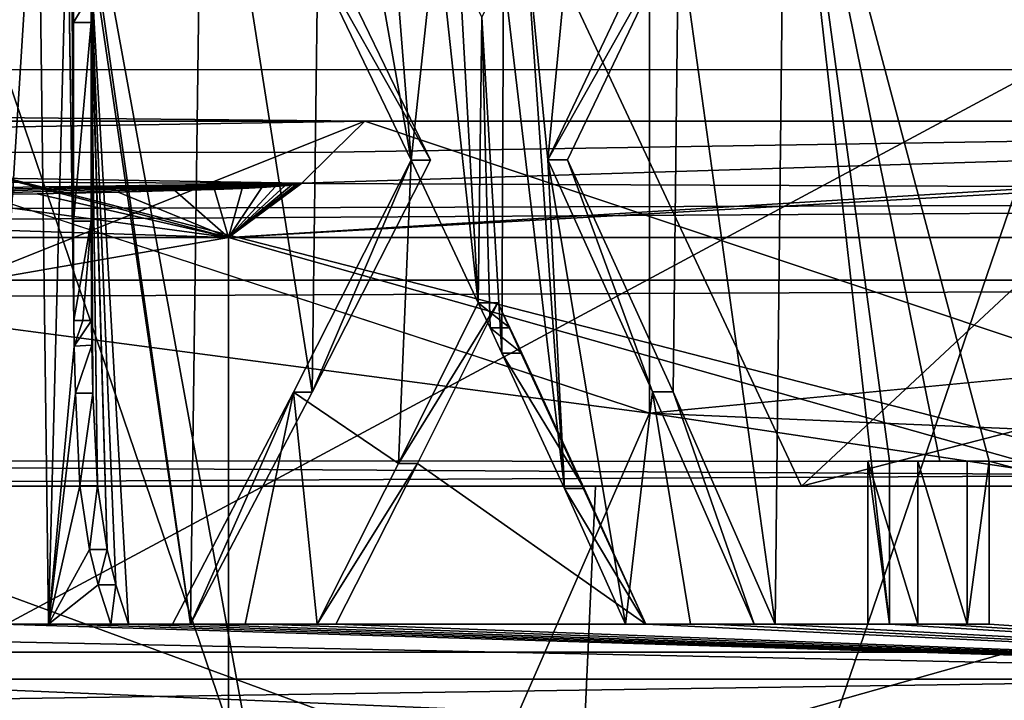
# Model space of a CAD drawing. Header units: millimetres. Extents: x -110 to 163, y -50 to 19.
# Tile 364 of 656: x 6.22 to 8, y -31.89 to -30.66. Entities that reach past the tile are written whole.
import ezdxf

# ---------------------------------------------------------------- set-up
doc = ezdxf.new("R2010")
doc.units = ezdxf.units.MM
doc.header["$LTSCALE"] = 65.185185
for name, color, linetype in [('1401', 7, 'CONTINUOUS'), ('1453', 7, 'CONTINUOUS'), ('1953', 7, 'CONTINUOUS'), ('235', 7, 'CONTINUOUS'), ('2363', 7, 'CONTINUOUS'), ('262', 7, 'CONTINUOUS'), ('266', 7, 'CONTINUOUS'), ('306', 7, 'CONTINUOUS'), ('322', 7, 'CONTINUOUS'), ('323', 7, 'CONTINUOUS'), ('33', 7, 'CONTINUOUS'), ('3314', 7, 'CONTINUOUS'), ('3355', 7, 'CONTINUOUS'), ('3362', 7, 'CONTINUOUS'), ('3440', 7, 'CONTINUOUS'), ('35', 7, 'CONTINUOUS'), ('36', 7, 'CONTINUOUS'), ('374', 7, 'CONTINUOUS'), ('377', 7, 'CONTINUOUS'), ('379', 7, 'CONTINUOUS'), ('389', 7, 'CONTINUOUS'), ('390', 7, 'CONTINUOUS'), ('3969', 7, 'CONTINUOUS'), ('4121', 7, 'CONTINUOUS'), ('4161', 7, 'CONTINUOUS'), ('4180', 7, 'CONTINUOUS'), ('4358', 7, 'CONTINUOUS'), ('4359', 7, 'CONTINUOUS'), ('4360', 7, 'CONTINUOUS'), ('4361', 7, 'CONTINUOUS'), ('4566', 7, 'CONTINUOUS'), ('4698', 7, 'CONTINUOUS'), ('4775', 7, 'CONTINUOUS'), ('4895', 7, 'CONTINUOUS'), ('5183', 7, 'CONTINUOUS'), ('5238', 7, 'CONTINUOUS'), ('5393', 7, 'CONTINUOUS'), ('5819', 7, 'CONTINUOUS'), ('5890', 7, 'CONTINUOUS'), ('5965', 7, 'CONTINUOUS'), ('5969', 7, 'CONTINUOUS'), ('5971', 7, 'CONTINUOUS'), ('5989', 7, 'CONTINUOUS'), ('5992', 7, 'CONTINUOUS'), ('6110', 7, 'CONTINUOUS'), ('6129', 7, 'CONTINUOUS')]:
    doc.layers.add(name, color=color, linetype=linetype)

msp = doc.modelspace()

# ---------------------------------------------------------------- linework, layer by layer
at = {"layer": '1401', "color": 7, "linetype": 'CONTINUOUS'}
for points in [[(7.3177, -31.75, 99.2198), (7.3545, -31.75, 99.2536), (7.4355, -31.75, 99.0892), (7.3177, -31.75, 99.2198)], [(7.3545, -31.75, 99.2536), (7.4729, -31.75, 99.1224), (7.4355, -31.75, 99.0892), (7.3545, -31.75, 99.2536)], [(7.4355, -31.75, 99.0892), (7.4729, -31.75, 99.1224), (7.5509, -31.75, 98.9566), (7.4355, -31.75, 99.0892)], [(7.4729, -31.75, 99.1224), (7.5889, -31.75, 98.9891), (7.5509, -31.75, 98.9566), (7.4729, -31.75, 99.1224)]]:
    msp.add_3dface(points, dxfattribs=at)
at = {"layer": '1453', "color": 7, "linetype": 'CONTINUOUS'}
for points in [[(6.929, -30.9096, 99.6199), (6.78, -30.0692, 99.7619), (6.7266, -30.4894, 99.8115), (6.929, -30.9096, 99.6199)], [(6.78, -30.0692, 99.7619), (6.929, -30.9096, 99.6199), (6.8784, -30.2731, 99.6688), (6.78, -30.0692, 99.7619)], [(6.8784, -30.2731, 99.6688), (6.929, -30.9096, 99.6199), (6.9755, -30.477, 99.5743), (6.8784, -30.2731, 99.6688)], [(7.2373, -30.2796, 99.3062), (7.1359, -30.4899, 99.4125), (7.1766, -30.9092, 99.3703), (7.2373, -30.2796, 99.3062)], [(7.3762, -30.4892, 99.1555), (7.2373, -30.2796, 99.3062), (7.1766, -30.9092, 99.3703), (7.3762, -30.4892, 99.1555)], [(6.9755, -30.477, 99.5743), (6.929, -30.9096, 99.6199), (7.0505, -31.1681, 99.4996), (6.9755, -30.477, 99.5743)], [(7.0165, -30.5638, 99.5337), (6.9755, -30.477, 99.5743), (7.0505, -31.1681, 99.4996), (7.0165, -30.5638, 99.5337)], [(7.1359, -30.4899, 99.4125), (7.0967, -30.5703, 99.4528), (7.2067, -31.5047, 99.3387), (7.1359, -30.4899, 99.4125)], [(7.1766, -30.9092, 99.3703), (7.1359, -30.4899, 99.4125), (7.2067, -31.5047, 99.3387), (7.1766, -30.9092, 99.3703)], [(7.0573, -30.6507, 99.4928), (7.0165, -30.5638, 99.5337), (7.0505, -31.1681, 99.4996), (7.0573, -30.6507, 99.4928)], [(7.0967, -30.5703, 99.4528), (7.0573, -30.6507, 99.4928), (7.0937, -31.2593, 99.4559), (7.0967, -30.5703, 99.4528)], [(7.2067, -31.5047, 99.3387), (7.0967, -30.5703, 99.4528), (7.0937, -31.2593, 99.4559), (7.2067, -31.5047, 99.3387)], [(7.0721, -31.2137, 99.4778), (7.0573, -30.6507, 99.4928), (7.0505, -31.1681, 99.4996), (7.0721, -31.2137, 99.4778)], [(7.0937, -31.2593, 99.4559), (7.0573, -30.6507, 99.4928), (7.0721, -31.2137, 99.4778), (7.0937, -31.2593, 99.4559)], [(6.929, -30.9096, 99.6199), (6.7158, -31.3298, 99.8214), (6.906, -31.459, 99.6422), (6.929, -30.9096, 99.6199)], [(7.0505, -31.1681, 99.4996), (6.929, -30.9096, 99.6199), (6.906, -31.459, 99.6422), (7.0505, -31.1681, 99.4996)], [(7.1766, -30.9092, 99.3703), (7.3177, -31.75, 99.2198), (7.3667, -31.3296, 99.1661), (7.1766, -30.9092, 99.3703)], [(7.3177, -31.75, 99.2198), (7.1766, -30.9092, 99.3703), (7.2067, -31.5047, 99.3387), (7.3177, -31.75, 99.2198)], [(6.4967, -31.75, 100.0165), (6.6286, -31.75, 99.9004), (6.7158, -31.3298, 99.8214), (6.4967, -31.75, 100.0165)], [(6.6286, -31.75, 99.9004), (6.7586, -31.75, 99.7819), (6.7158, -31.3298, 99.8214), (6.6286, -31.75, 99.9004)], [(6.7158, -31.3298, 99.8214), (6.7586, -31.75, 99.7819), (6.906, -31.459, 99.6422), (6.7158, -31.3298, 99.8214)], [(7.3177, -31.75, 99.2198), (7.4355, -31.75, 99.0892), (7.3667, -31.3296, 99.1661), (7.3177, -31.75, 99.2198)], [(7.4355, -31.75, 99.0892), (7.5509, -31.75, 98.9566), (7.3667, -31.3296, 99.1661), (7.4355, -31.75, 99.0892)]]:
    msp.add_3dface(points, dxfattribs=at)
at = {"layer": '1953', "color": 7, "linetype": 'CONTINUOUS'}
for points in [[(6.6286, -31.75, 99.9004), (6.4967, -31.75, 100.0165), (6.5294, -31.75, 100.0543), (6.6286, -31.75, 99.9004)], [(6.662, -31.75, 99.9376), (6.6286, -31.75, 99.9004), (6.5294, -31.75, 100.0543), (6.662, -31.75, 99.9376)], [(6.7586, -31.75, 99.7819), (6.6286, -31.75, 99.9004), (6.662, -31.75, 99.9376), (6.7586, -31.75, 99.7819)], [(6.7926, -31.75, 99.8186), (6.7586, -31.75, 99.7819), (6.662, -31.75, 99.9376), (6.7926, -31.75, 99.8186)]]:
    msp.add_3dface(points, dxfattribs=at)
at = {"layer": '235', "color": 7, "linetype": 'CONTINUOUS', "true_color": 0x0303ff}
for points in [[(108.1, -25.55, 17.7535), (0.0005, -28.7081, 15.5072), (-68.9975, -30.825, 13.3875), (108.1, -25.55, 17.7535)], [(-64.6798, -31.24, 12.8905), (108.1, -25.55, 17.7535), (-68.9975, -30.825, 13.3875), (-64.6798, -31.24, 12.8905)], [(-60.3244, -32.4381, 11.2488), (108.1, -25.55, 17.7535), (-64.6798, -31.24, 12.8905), (-60.3244, -32.4381, 11.2488)], [(108.1, -33.0535, 10.25), (108.1, -25.55, 17.7535), (-60.3244, -32.4381, 11.2488), (108.1, -33.0535, 10.25)]]:
    msp.add_3dface(points, dxfattribs=at)
at = {"layer": '2363', "color": 7, "linetype": 'CONTINUOUS'}
for points in [[(7.0505, -31.1681, 99.4996), (6.906, -31.459, 99.6422), (7.086, -31.1681, 99.5348), (7.0505, -31.1681, 99.4996)], [(7.086, -31.1681, 99.5348), (6.906, -31.459, 99.6422), (6.9407, -31.459, 99.6782), (7.086, -31.1681, 99.5348)], [(6.906, -31.459, 99.6422), (6.7586, -31.75, 99.7819), (6.9407, -31.459, 99.6782), (6.906, -31.459, 99.6422)], [(6.7586, -31.75, 99.7819), (6.7926, -31.75, 99.8186), (6.9407, -31.459, 99.6782), (6.7586, -31.75, 99.7819)]]:
    msp.add_3dface(points, dxfattribs=at)
at = {"layer": '262', "color": 7, "linetype": 'CONTINUOUS', "true_color": 0x0303ff}
for points in [[(10.315, -32, 99.9943), (3.94, -32, 104.626), (5.7948, -30.8395, 102.5368), (10.315, -32, 99.9943)], [(10.0368, -30.8395, 98.2948), (10.315, -32, 99.9943), (5.7948, -30.8395, 102.5368), (10.0368, -30.8395, 98.2948)]]:
    msp.add_3dface(points, dxfattribs=at)
at = {"layer": '266', "color": 7, "linetype": 'CONTINUOUS', "true_color": 0x0303ff}
for points in [[(6.8454, -30.8395, 83.1481), (2.1591, -30.7931, 81.1606), (3.94, -32, 80.374), (6.8454, -30.8395, 83.1481)], [(10.315, -32, 85.0057), (6.8454, -30.8395, 83.1481), (3.94, -32, 80.374), (10.315, -32, 85.0057)], [(10.3356, -30.8395, 87.2567), (6.8454, -30.8395, 83.1481), (10.315, -32, 85.0057), (10.3356, -30.8395, 87.2567)]]:
    msp.add_3dface(points, dxfattribs=at)
at = {"layer": '306', "linetype": 'CONTINUOUS'}
for points in [[(12.9904, -30.1767, -8.5), (-13.1672, -30.1767, -8.5), (-39.3248, -30.7639, -8.3094), (12.9904, -30.1767, -8.5)], [(12.9902, -30.2315, -8.4985), (12.9904, -30.1767, -8.5), (-39.3248, -30.7639, -8.3094), (12.9902, -30.2315, -8.4985)], [(12.9902, -30.7438, -8.3237), (12.9902, -30.2315, -8.4985), (-39.3248, -30.7639, -8.3094), (12.9902, -30.7438, -8.3237)], [(12.9902, -30.9778, -8.0986), (12.9902, -30.7438, -8.3237), (-39.3248, -30.7639, -8.3094), (12.9902, -30.9778, -8.0986)], [(-39.3248, -31.1273, -7.8104), (12.9902, -30.9778, -8.0986), (-39.3248, -30.7639, -8.3094), (-39.3248, -31.1273, -7.8104)], [(-13.1673, -31.1273, -7.8104), (12.9902, -30.9778, -8.0986), (-39.3248, -31.1273, -7.8104), (-13.1673, -31.1273, -7.8104)], [(12.9902, -31.1273, -7.8104), (12.9902, -30.9778, -8.0986), (-13.1673, -31.1273, -7.8104), (12.9902, -31.1273, -7.8104)]]:
    msp.add_3dface(points, dxfattribs=at)
at = {"layer": '322', "linetype": 'CONTINUOUS'}
for points in [[(7.3612, -31.3682, 4.25), (12.5039, -31.5882, -5.3663), (7.0755, -32.0207, 4.2373), (7.3612, -31.3682, 4.25)], [(7.3612, -31.3682, 4.25), (10.0577, -31.7743, -0.4205), (12.5039, -31.5882, -5.3663), (7.3612, -31.3682, 4.25)], [(12.5039, -31.5882, -5.3663), (11.8332, -31.8008, -5.8287), (6.4952, -32.342, 3.9773), (12.5039, -31.5882, -5.3663)], [(7.0755, -32.0207, 4.2373), (12.5039, -31.5882, -5.3663), (6.4952, -32.342, 3.9773), (7.0755, -32.0207, 4.2373)], [(6.4952, -32.342, 3.9773), (11.8332, -31.8008, -5.8287), (9.1912, -32.7728, -0.9753), (6.4952, -32.342, 3.9773)]]:
    msp.add_3dface(points, dxfattribs=at)
at = {"layer": '323', "linetype": 'CONTINUOUS'}
for points in [[(5.9735, -30.9135, 6.0471), (7.3612, -31.3682, 4.25), (4.1481, -30.944, 7.2809), (5.9735, -30.9135, 6.0471)], [(7.3612, -31.3682, 4.25), (7.0755, -32.0207, 4.2373), (4.1481, -30.944, 7.2809), (7.3612, -31.3682, 4.25)], [(4.1481, -30.944, 7.2809), (7.0755, -32.0207, 4.2373), (5.2287, -31.8448, 5.7027), (4.1481, -30.944, 7.2809)], [(7.0755, -32.0207, 4.2373), (6.4952, -32.342, 3.9773), (5.2287, -31.8448, 5.7027), (7.0755, -32.0207, 4.2373)]]:
    msp.add_3dface(points, dxfattribs=at)
at = {"layer": '33', "linetype": 'CONTINUOUS'}
for points in [[(10.3923, -15.3, 6), (6, -15.3, 10.3923), (10.3923, -31.7393, 6), (10.3923, -15.3, 6)], [(10.3923, -31.7393, 6), (6, -15.3, 10.3923), (8.3268, -30.5179, 8.6409), (10.3923, -31.7393, 6)]]:
    msp.add_3dface(points, dxfattribs=at)
at = {"layer": '3314', "color": 7, "linetype": 'CONTINUOUS'}
for points in [[(7.2067, -31.5047, 99.3387), (7.0937, -31.2593, 99.4559), (7.2429, -31.5047, 99.3732), (7.2067, -31.5047, 99.3387)], [(7.2429, -31.5047, 99.3732), (7.0937, -31.2593, 99.4559), (7.1294, -31.2593, 99.4909), (7.2429, -31.5047, 99.3732)], [(7.3545, -31.75, 99.2536), (7.3177, -31.75, 99.2198), (7.2067, -31.5047, 99.3387), (7.3545, -31.75, 99.2536)], [(7.3545, -31.75, 99.2536), (7.2067, -31.5047, 99.3387), (7.2429, -31.5047, 99.3732), (7.3545, -31.75, 99.2536)]]:
    msp.add_3dface(points, dxfattribs=at)
at = {"layer": '3355', "color": 7, "linetype": 'CONTINUOUS'}
for points in [[(7.3762, -30.4892, 99.1555), (7.1766, -30.9092, 99.3703), (7.4133, -30.4892, 99.189), (7.3762, -30.4892, 99.1555)], [(7.4133, -30.4892, 99.189), (7.1766, -30.9092, 99.3703), (7.2127, -30.9092, 99.4048), (7.4133, -30.4892, 99.189)]]:
    msp.add_3dface(points, dxfattribs=at)
at = {"layer": '3362', "color": 7, "linetype": 'CONTINUOUS'}
for points in [[(7.1766, -30.9092, 99.3703), (7.3667, -31.3296, 99.1661), (7.2127, -30.9092, 99.4048), (7.1766, -30.9092, 99.3703)], [(7.2127, -30.9092, 99.4048), (7.3667, -31.3296, 99.1661), (7.4037, -31.3296, 99.1996), (7.2127, -30.9092, 99.4048)], [(7.3667, -31.3296, 99.1661), (7.5509, -31.75, 98.9566), (7.4037, -31.3296, 99.1996), (7.3667, -31.3296, 99.1661)], [(7.5509, -31.75, 98.9566), (7.5889, -31.75, 98.9891), (7.4037, -31.3296, 99.1996), (7.5509, -31.75, 98.9566)]]:
    msp.add_3dface(points, dxfattribs=at)
at = {"layer": '3440', "color": 7, "linetype": 'CONTINUOUS'}
for points in [[(6.0091, -29.95, 84.5256), (9.5487, -29.95, 89.5807), (6.0091, -31.85, 84.5256), (6.0091, -29.95, 84.5256)], [(6.0091, -31.85, 84.5256), (9.5487, -29.95, 89.5807), (9.5487, -31.85, 89.5807), (6.0091, -31.85, 84.5256)], [(9.441, -29.95, 95.7508), (7.6074, -30.0692, 98.9674), (9.441, -31.85, 95.7508), (9.441, -29.95, 95.7508)], [(6.5294, -31.75, 100.0543), (6.5516, -30.0692, 100.035), (6.338, -30.4083, 100.2155), (6.5294, -31.75, 100.0543)], [(6.5516, -30.0692, 100.035), (6.5294, -31.75, 100.0543), (6.7496, -31.3298, 99.8582), (6.5516, -30.0692, 100.035)], [(6.5516, -30.0692, 100.035), (6.7496, -31.3298, 99.8582), (6.7604, -30.4894, 99.8483), (6.5516, -30.0692, 100.035)], [(7.5889, -31.75, 98.9891), (7.6074, -30.0692, 98.9674), (7.4133, -30.4892, 99.189), (7.5889, -31.75, 98.9891)], [(7.6074, -30.0692, 98.9674), (7.5889, -31.75, 98.9891), (7.7957, -31.75, 98.7392), (7.6074, -30.0692, 98.9674)], [(9.441, -31.85, 95.7508), (7.6074, -30.0692, 98.9674), (7.9765, -31.4551, 98.5063), (9.441, -31.85, 95.7508)], [(7.9765, -31.4551, 98.5063), (7.6074, -30.0692, 98.9674), (7.8869, -31.4551, 98.6234), (7.9765, -31.4551, 98.5063)], [(7.8869, -31.4551, 98.6234), (7.6074, -30.0692, 98.9674), (7.7957, -31.4551, 98.7392), (7.8869, -31.4551, 98.6234)], [(7.7957, -31.4551, 98.7392), (7.6074, -30.0692, 98.9674), (7.7957, -31.75, 98.7392), (7.7957, -31.4551, 98.7392)], [(6.5294, -31.75, 100.0543), (6.338, -30.4083, 100.2155), (6.346, -30.5021, 100.2089), (6.5294, -31.75, 100.0543)], [(6.4171, -31.75, 100.1499), (6.5294, -31.75, 100.0543), (6.346, -30.5021, 100.2089), (6.4171, -31.75, 100.1499)], [(6.3942, -31.6789, 100.1691), (6.4171, -31.75, 100.1499), (6.346, -30.5021, 100.2089), (6.3942, -31.6789, 100.1691)], [(6.348, -30.5622, 100.2073), (6.3942, -31.6789, 100.1691), (6.346, -30.5021, 100.2089), (6.348, -30.5622, 100.2073)], [(6.7496, -31.3298, 99.8582), (6.9639, -30.9096, 99.6557), (6.7604, -30.4894, 99.8483), (6.7496, -31.3298, 99.8582)], [(7.4133, -30.4892, 99.189), (7.2127, -30.9092, 99.4048), (7.4037, -31.3296, 99.1996), (7.4133, -30.4892, 99.189)], [(7.5889, -31.75, 98.9891), (7.4133, -30.4892, 99.189), (7.4037, -31.3296, 99.1996), (7.5889, -31.75, 98.9891)], [(6.3784, -31.6152, 100.1822), (6.3942, -31.6789, 100.1691), (6.348, -30.5622, 100.2073), (6.3784, -31.6152, 100.1822)], [(6.3487, -30.6076, 100.2067), (6.3784, -31.6152, 100.1822), (6.348, -30.5622, 100.2073), (6.3487, -30.6076, 100.2067)], [(6.361, -31.4996, 100.1966), (6.3784, -31.6152, 100.1822), (6.3487, -30.6076, 100.2067), (6.361, -31.4996, 100.1966)], [(6.3491, -30.6604, 100.2065), (6.361, -31.4996, 100.1966), (6.3487, -30.6076, 100.2067), (6.3491, -30.6604, 100.2065)], [(6.3525, -31.3321, 100.2036), (6.361, -31.4996, 100.1966), (6.3491, -30.6604, 100.2065), (6.3525, -31.3321, 100.2036)], [(6.3504, -31.2448, 100.2053), (6.3525, -31.3321, 100.2036), (6.3491, -30.6604, 100.2065), (6.3504, -31.2448, 100.2053)], [(6.3499, -31.2003, 100.2058), (6.3504, -31.2448, 100.2053), (6.3491, -30.6604, 100.2065), (6.3499, -31.2003, 100.2058)], [(6.3491, -31.0202, 100.2065), (6.3499, -31.2003, 100.2058), (6.3491, -30.6604, 100.2065), (6.3491, -31.0202, 100.2065)], [(7.3545, -31.75, 99.2536), (7.086, -31.1681, 99.5348), (6.9407, -31.459, 99.6782), (7.3545, -31.75, 99.2536)], [(7.086, -31.1681, 99.5348), (7.3545, -31.75, 99.2536), (7.1077, -31.2137, 99.5129), (7.086, -31.1681, 99.5348)], [(7.3545, -31.75, 99.2536), (7.2429, -31.5047, 99.3732), (7.1077, -31.2137, 99.5129), (7.3545, -31.75, 99.2536)], [(7.2429, -31.5047, 99.3732), (7.1294, -31.2593, 99.4909), (7.1077, -31.2137, 99.5129), (7.2429, -31.5047, 99.3732)], [(6.7926, -31.75, 99.8186), (7.3545, -31.75, 99.2536), (6.9407, -31.459, 99.6782), (6.7926, -31.75, 99.8186)], [(9.441, -31.85, 95.7508), (7.9765, -31.4551, 98.5063), (7.9765, -31.75, 98.5063), (9.441, -31.85, 95.7508)], [(6.1884, -31.75, 100.3361), (5.7272, -31.7727, 100.6792), (9.441, -31.85, 95.7508), (6.1884, -31.75, 100.3361)], [(6.1884, -31.75, 100.3361), (9.441, -31.85, 95.7508), (6.3034, -31.75, 100.2438), (6.1884, -31.75, 100.3361)], [(6.3034, -31.75, 100.2438), (9.441, -31.85, 95.7508), (6.4171, -31.75, 100.1499), (6.3034, -31.75, 100.2438)], [(9.441, -31.85, 95.7508), (6.5294, -31.75, 100.0543), (6.4171, -31.75, 100.1499), (9.441, -31.85, 95.7508)], [(6.662, -31.75, 99.9376), (6.5294, -31.75, 100.0543), (9.441, -31.85, 95.7508), (6.662, -31.75, 99.9376)], [(6.7926, -31.75, 99.8186), (6.662, -31.75, 99.9376), (9.441, -31.85, 95.7508), (6.7926, -31.75, 99.8186)], [(7.3545, -31.75, 99.2536), (6.7926, -31.75, 99.8186), (9.441, -31.85, 95.7508), (7.3545, -31.75, 99.2536)], [(7.4729, -31.75, 99.1224), (7.3545, -31.75, 99.2536), (9.441, -31.85, 95.7508), (7.4729, -31.75, 99.1224)], [(7.5889, -31.75, 98.9891), (7.4729, -31.75, 99.1224), (9.441, -31.85, 95.7508), (7.5889, -31.75, 98.9891)], [(7.5889, -31.75, 98.9891), (9.441, -31.85, 95.7508), (7.7957, -31.75, 98.7392), (7.5889, -31.75, 98.9891)], [(7.7957, -31.75, 98.7392), (9.441, -31.85, 95.7508), (7.8869, -31.75, 98.6234), (7.7957, -31.75, 98.7392)], [(7.8869, -31.75, 98.6234), (9.441, -31.85, 95.7508), (7.9765, -31.75, 98.5063), (7.8869, -31.75, 98.6234)], [(5.7272, -31.7727, 100.6792), (5.7272, -31.85, 100.6792), (9.441, -31.85, 95.7508), (5.7272, -31.7727, 100.6792)]]:
    msp.add_3dface(points, dxfattribs=at)
at = {"layer": '35', "linetype": 'CONTINUOUS'}
for points in [[(7.3612, -31.3682, 4.25), (7.3612, -11.3, 4.25), (12.6992, -30.8579, -4.9956), (7.3612, -31.3682, 4.25)], [(12.6992, -30.8579, -4.9956), (7.3612, -11.3, 4.25), (13.2951, -30.5007, -6.0277), (12.6992, -30.8579, -4.9956)], [(10.0577, -31.7743, -0.4205), (7.3612, -31.3682, 4.25), (12.6992, -30.8579, -4.9956), (10.0577, -31.7743, -0.4205)]]:
    msp.add_3dface(points, dxfattribs=at)
at = {"layer": '36', "linetype": 'CONTINUOUS'}
for points in [[(4.25, -11.3, 7.3612), (7.3612, -11.3, 4.25), (5.9735, -30.9135, 6.0471), (4.25, -11.3, 7.3612)], [(7.3612, -11.3, 4.25), (7.3612, -31.3682, 4.25), (5.9735, -30.9135, 6.0471), (7.3612, -11.3, 4.25)]]:
    msp.add_3dface(points, dxfattribs=at)
at = {"layer": '374', "linetype": 'CONTINUOUS'}
for points in [[(0, -33.9521, 106.5), (7, -33.9631, 104.6244), (4.3267, -19.3654, 102.9096), (0, -33.9521, 106.5)], [(4.3267, -19.3654, 102.9096), (7, -33.9631, 104.6244), (11.3262, -21.3079, 98.2096), (4.3267, -19.3654, 102.9096)], [(7, -33.9631, 104.6244), (12.1243, -33.9809, 99.5), (11.3262, -21.3079, 98.2096), (7, -33.9631, 104.6244)]]:
    msp.add_3dface(points, dxfattribs=at)
at = {"layer": '377', "linetype": 'CONTINUOUS'}
for points in [[(45.9799, -29.383, -17.3791), (-50.6868, -31.119, -14.9743), (-44.6081, -28.7706, -18.0937), (45.9799, -29.383, -17.3791)], [(45.9799, -29.383, -17.3791), (52.8112, -31.7528, -13.9146), (-50.6868, -31.119, -14.9743), (45.9799, -29.383, -17.3791)], [(52.8112, -31.7528, -13.9146), (-57.3705, -32.8485, -11.7373), (-50.6868, -31.119, -14.9743), (52.8112, -31.7528, -13.9146)], [(52.8112, -31.7528, -13.9146), (60.3265, -33.4169, -10.3575), (-57.3705, -32.8485, -11.7373), (52.8112, -31.7528, -13.9146)]]:
    msp.add_3dface(points, dxfattribs=at)
at = {"layer": '379', "linetype": 'CONTINUOUS'}
for points in [[(6.9961, -30.1346, 79.7794), (9.8546, -29.4323, 81.8462), (7.6362, -31.5, 80.4088), (6.9961, -30.1346, 79.7794)], [(7.6362, -31.5, 80.4088), (9.8546, -29.4323, 81.8462), (11.6542, -30.4595, 84.2832), (7.6362, -31.5, 80.4088)], [(3.62, -30.5221, 78.4364), (6.9961, -30.1346, 79.7794), (4.3465, -31.5, 78.8556), (3.62, -30.5221, 78.4364)], [(4.3465, -31.5, 78.8556), (6.9961, -30.1346, 79.7794), (7.6362, -31.5, 80.4088), (4.3465, -31.5, 78.8556)], [(7.6362, -31.5, 80.4088), (11.6542, -30.4595, 84.2832), (8.2675, -31.5, 80.8393), (7.6362, -31.5, 80.4088)]]:
    msp.add_3dface(points, dxfattribs=at)
at = {"layer": '389', "color": 7, "linetype": 'CONTINUOUS', "true_color": 0x0303ff}
for points in [[(7, -37.3, 80.3756), (0, -37.3, 78.5), (3.7708, -31.5, 79.0174), (7, -37.3, 80.3756)], [(7.2629, -31.5, 80.5313), (7, -37.3, 80.3756), (3.7708, -31.5, 79.0174), (7.2629, -31.5, 80.5313)], [(12.1244, -37.3, 85.5), (7, -37.3, 80.3756), (10.2182, -31.5, 82.9298), (12.1244, -37.3, 85.5)], [(10.2182, -31.5, 82.9298), (7, -37.3, 80.3756), (7.2629, -31.5, 80.5313), (10.2182, -31.5, 82.9298)]]:
    msp.add_3dface(points, dxfattribs=at)
at = {"layer": '390', "linetype": 'CONTINUOUS'}
for points in [[(4.3465, -31.5, 78.8556), (7.2629, -31.5, 80.5313), (3.7708, -31.5, 79.0174), (4.3465, -31.5, 78.8556)], [(4.3465, -31.5, 78.8556), (7.6362, -31.5, 80.4088), (7.2629, -31.5, 80.5313), (4.3465, -31.5, 78.8556)], [(7.6362, -31.5, 80.4088), (8.2675, -31.5, 80.8393), (7.2629, -31.5, 80.5313), (7.6362, -31.5, 80.4088)], [(8.2675, -31.5, 80.8393), (10.2182, -31.5, 82.9298), (7.2629, -31.5, 80.5313), (8.2675, -31.5, 80.8393)]]:
    msp.add_3dface(points, dxfattribs=at)
at = {"layer": '3969', "color": 7, "linetype": 'CONTINUOUS'}
for points in [[(9.2991, -32, 95.702), (5.7272, -31.85, 100.6792), (5.702, -31.9561, 100.6432), (9.2991, -32, 95.702)], [(5.7272, -31.85, 100.6792), (9.2991, -32, 95.702), (9.441, -31.85, 95.7508), (5.7272, -31.85, 100.6792)], [(9.4053, -32, 89.6246), (5.9188, -32, 84.6454), (9.5487, -31.85, 89.5807), (9.4053, -32, 89.6246)], [(5.9188, -32, 84.6454), (6.0091, -31.85, 84.5256), (9.5487, -31.85, 89.5807), (5.9188, -32, 84.6454)]]:
    msp.add_3dface(points, dxfattribs=at)
at = {"layer": '4121', "color": 7, "linetype": 'CONTINUOUS'}
for points in [[(7.7566, -31.75, 98.708), (7.8474, -31.75, 98.5928), (7.7566, -31.4551, 98.708), (7.7566, -31.75, 98.708)], [(7.7566, -31.4551, 98.708), (7.8474, -31.75, 98.5928), (7.8474, -31.4551, 98.5928), (7.7566, -31.4551, 98.708)], [(7.8474, -31.75, 98.5928), (7.9365, -31.75, 98.4762), (7.8474, -31.4551, 98.5928), (7.8474, -31.75, 98.5928)], [(7.8474, -31.4551, 98.5928), (7.9365, -31.75, 98.4762), (7.9365, -31.4551, 98.4762), (7.8474, -31.4551, 98.5928)]]:
    msp.add_3dface(points, dxfattribs=at)
at = {"layer": '4161', "color": 7, "linetype": 'CONTINUOUS'}
for points in [[(7.7957, -31.4551, 98.7392), (7.7957, -31.75, 98.7392), (7.7566, -31.4551, 98.708), (7.7957, -31.4551, 98.7392)], [(7.7957, -31.75, 98.7392), (7.7566, -31.75, 98.708), (7.7566, -31.4551, 98.708), (7.7957, -31.75, 98.7392)]]:
    msp.add_3dface(points, dxfattribs=at)
at = {"layer": '4180', "color": 7, "linetype": 'CONTINUOUS'}
for points in [[(6.7158, -31.3298, 99.8214), (6.929, -30.9096, 99.6199), (6.7496, -31.3298, 99.8582), (6.7158, -31.3298, 99.8214)], [(6.929, -30.9096, 99.6199), (6.9639, -30.9096, 99.6557), (6.7496, -31.3298, 99.8582), (6.929, -30.9096, 99.6199)], [(6.4967, -31.75, 100.0165), (6.7158, -31.3298, 99.8214), (6.5294, -31.75, 100.0543), (6.4967, -31.75, 100.0165)], [(6.5294, -31.75, 100.0543), (6.7158, -31.3298, 99.8214), (6.7496, -31.3298, 99.8582), (6.5294, -31.75, 100.0543)]]:
    msp.add_3dface(points, dxfattribs=at)
at = {"layer": '4358', "color": 7, "linetype": 'CONTINUOUS'}
for points in [[(6.3181, -31.2003, 100.1672), (6.3491, -31.0202, 100.2065), (6.3173, -31.0202, 100.1679), (6.3181, -31.2003, 100.1672)], [(6.334, -31.2003, 100.1865), (6.3491, -31.0202, 100.2065), (6.3181, -31.2003, 100.1672), (6.334, -31.2003, 100.1865)], [(6.3499, -31.2003, 100.2058), (6.3491, -31.0202, 100.2065), (6.334, -31.2003, 100.1865), (6.3499, -31.2003, 100.2058)]]:
    msp.add_3dface(points, dxfattribs=at)
at = {"layer": '4359', "color": 7, "linetype": 'CONTINUOUS'}
for points in [[(6.334, -31.2003, 100.1865), (6.3181, -31.2003, 100.1672), (6.3187, -31.2466, 100.1667), (6.334, -31.2003, 100.1865)], [(6.3504, -31.2448, 100.2053), (6.3499, -31.2003, 100.2058), (6.3187, -31.2466, 100.1667), (6.3504, -31.2448, 100.2053)], [(6.3499, -31.2003, 100.2058), (6.334, -31.2003, 100.1865), (6.3187, -31.2466, 100.1667), (6.3499, -31.2003, 100.2058)], [(6.3207, -31.3321, 100.165), (6.3504, -31.2448, 100.2053), (6.3187, -31.2466, 100.1667), (6.3207, -31.3321, 100.165)], [(6.3525, -31.3321, 100.2036), (6.3504, -31.2448, 100.2053), (6.3207, -31.3321, 100.165), (6.3525, -31.3321, 100.2036)]]:
    msp.add_3dface(points, dxfattribs=at)
at = {"layer": '4360', "color": 7, "linetype": 'CONTINUOUS'}
for points in [[(6.3525, -31.3321, 100.2036), (6.3207, -31.3321, 100.165), (6.3291, -31.4994, 100.1581), (6.3525, -31.3321, 100.2036)], [(6.361, -31.4996, 100.1966), (6.3525, -31.3321, 100.2036), (6.3291, -31.4994, 100.1581), (6.361, -31.4996, 100.1966)], [(6.3465, -31.6152, 100.1437), (6.361, -31.4996, 100.1966), (6.3291, -31.4994, 100.1581), (6.3465, -31.6152, 100.1437)], [(6.3784, -31.6152, 100.1822), (6.361, -31.4996, 100.1966), (6.3465, -31.6152, 100.1437), (6.3784, -31.6152, 100.1822)]]:
    msp.add_3dface(points, dxfattribs=at)
at = {"layer": '4361', "color": 7, "linetype": 'CONTINUOUS'}
for points in [[(6.3784, -31.6152, 100.1822), (6.3465, -31.6152, 100.1437), (6.3622, -31.679, 100.1307), (6.3784, -31.6152, 100.1822)], [(6.3942, -31.6789, 100.1691), (6.3784, -31.6152, 100.1822), (6.3622, -31.679, 100.1307), (6.3942, -31.6789, 100.1691)], [(6.385, -31.75, 100.1116), (6.3942, -31.6789, 100.1691), (6.3622, -31.679, 100.1307), (6.385, -31.75, 100.1116)], [(6.4171, -31.75, 100.1499), (6.3942, -31.6789, 100.1691), (6.385, -31.75, 100.1116), (6.4171, -31.75, 100.1499)]]:
    msp.add_3dface(points, dxfattribs=at)
at = {"layer": '4566', "color": 7, "linetype": 'CONTINUOUS'}
for points in [[(7.7957, -31.75, 98.7392), (7.8474, -31.75, 98.5928), (7.7566, -31.75, 98.708), (7.7957, -31.75, 98.7392)], [(7.7957, -31.75, 98.7392), (7.8869, -31.75, 98.6234), (7.8474, -31.75, 98.5928), (7.7957, -31.75, 98.7392)], [(7.8869, -31.75, 98.6234), (7.9365, -31.75, 98.4762), (7.8474, -31.75, 98.5928), (7.8869, -31.75, 98.6234)], [(7.8869, -31.75, 98.6234), (7.9765, -31.75, 98.5063), (7.9365, -31.75, 98.4762), (7.8869, -31.75, 98.6234)]]:
    msp.add_3dface(points, dxfattribs=at)
at = {"layer": '4698', "color": 7, "linetype": 'CONTINUOUS'}
for points in [[(6.1574, -31.75, 100.2968), (6.1884, -31.75, 100.3361), (6.2719, -31.75, 100.205), (6.1574, -31.75, 100.2968)], [(6.1884, -31.75, 100.3361), (6.3034, -31.75, 100.2438), (6.2719, -31.75, 100.205), (6.1884, -31.75, 100.3361)], [(6.3034, -31.75, 100.2438), (6.385, -31.75, 100.1116), (6.2719, -31.75, 100.205), (6.3034, -31.75, 100.2438)], [(6.3034, -31.75, 100.2438), (6.4171, -31.75, 100.1499), (6.385, -31.75, 100.1116), (6.3034, -31.75, 100.2438)]]:
    msp.add_3dface(points, dxfattribs=at)
at = {"layer": '4775', "color": 7, "linetype": 'CONTINUOUS'}
for points in [[(6.3173, -30.6604, 100.1679), (6.3487, -30.6076, 100.2067), (6.317, -30.6077, 100.1681), (6.3173, -30.6604, 100.1679)], [(6.3491, -30.6604, 100.2065), (6.3487, -30.6076, 100.2067), (6.3173, -30.6604, 100.1679), (6.3491, -30.6604, 100.2065)]]:
    msp.add_3dface(points, dxfattribs=at)
at = {"layer": '4895', "color": 7, "linetype": 'CONTINUOUS'}
for points in [[(6.1169, -30.1078, 100.3286), (6.1574, -31.75, 100.2968), (6.2528, -30.2417, 100.2205), (6.1169, -30.1078, 100.3286)], [(6.2528, -30.2417, 100.2205), (6.1574, -31.75, 100.2968), (6.2719, -31.75, 100.205), (6.2528, -30.2417, 100.2205)], [(6.3063, -30.4083, 100.1769), (6.2528, -30.2417, 100.2205), (6.2719, -31.75, 100.205), (6.3063, -30.4083, 100.1769)], [(6.3187, -31.2466, 100.1667), (6.3063, -30.4083, 100.1769), (6.2719, -31.75, 100.205), (6.3187, -31.2466, 100.1667)], [(6.3181, -31.2003, 100.1672), (6.3063, -30.4083, 100.1769), (6.3187, -31.2466, 100.1667), (6.3181, -31.2003, 100.1672)], [(6.3063, -30.4083, 100.1769), (6.3181, -31.2003, 100.1672), (6.3143, -30.5017, 100.1704), (6.3063, -30.4083, 100.1769)], [(6.3181, -31.2003, 100.1672), (6.3173, -31.0202, 100.1679), (6.3143, -30.5017, 100.1704), (6.3181, -31.2003, 100.1672)], [(6.3173, -31.0202, 100.1679), (6.3162, -30.5622, 100.1687), (6.3143, -30.5017, 100.1704), (6.3173, -31.0202, 100.1679)], [(6.3162, -30.5622, 100.1687), (6.3173, -31.0202, 100.1679), (6.317, -30.6077, 100.1681), (6.3162, -30.5622, 100.1687)], [(6.3173, -31.0202, 100.1679), (6.3173, -30.6604, 100.1679), (6.317, -30.6077, 100.1681), (6.3173, -31.0202, 100.1679)], [(6.3207, -31.3321, 100.165), (6.3187, -31.2466, 100.1667), (6.2719, -31.75, 100.205), (6.3207, -31.3321, 100.165)], [(6.3291, -31.4994, 100.1581), (6.3207, -31.3321, 100.165), (6.2719, -31.75, 100.205), (6.3291, -31.4994, 100.1581)], [(6.3465, -31.6152, 100.1437), (6.3291, -31.4994, 100.1581), (6.2719, -31.75, 100.205), (6.3465, -31.6152, 100.1437)], [(6.3622, -31.679, 100.1307), (6.3465, -31.6152, 100.1437), (6.2719, -31.75, 100.205), (6.3622, -31.679, 100.1307)], [(6.385, -31.75, 100.1116), (6.3622, -31.679, 100.1307), (6.2719, -31.75, 100.205), (6.385, -31.75, 100.1116)]]:
    msp.add_3dface(points, dxfattribs=at)
at = {"layer": '5183', "color": 7, "linetype": 'CONTINUOUS'}
for points in [[(7.9765, -31.75, 98.5063), (7.9765, -31.4551, 98.5063), (7.9365, -31.75, 98.4762), (7.9765, -31.75, 98.5063)], [(7.9365, -31.75, 98.4762), (7.9765, -31.4551, 98.5063), (7.9365, -31.4551, 98.4762), (7.9365, -31.75, 98.4762)]]:
    msp.add_3dface(points, dxfattribs=at)
at = {"layer": '5238', "color": 7, "linetype": 'CONTINUOUS'}
for points in [[(7.7957, -31.4551, 98.7392), (7.7566, -31.4551, 98.708), (7.8474, -31.4551, 98.5928), (7.7957, -31.4551, 98.7392)], [(7.8869, -31.4551, 98.6234), (7.7957, -31.4551, 98.7392), (7.8474, -31.4551, 98.5928), (7.8869, -31.4551, 98.6234)], [(7.8869, -31.4551, 98.6234), (7.8474, -31.4551, 98.5928), (7.9365, -31.4551, 98.4762), (7.8869, -31.4551, 98.6234)], [(7.9765, -31.4551, 98.5063), (7.8869, -31.4551, 98.6234), (7.9365, -31.4551, 98.4762), (7.9765, -31.4551, 98.5063)]]:
    msp.add_3dface(points, dxfattribs=at)
at = {"layer": '5393', "color": 7, "linetype": 'CONTINUOUS'}
for points in [[(7.0721, -31.2137, 99.4778), (7.0505, -31.1681, 99.4996), (7.1077, -31.2137, 99.5129), (7.0721, -31.2137, 99.4778)], [(7.0505, -31.1681, 99.4996), (7.086, -31.1681, 99.5348), (7.1077, -31.2137, 99.5129), (7.0505, -31.1681, 99.4996)], [(7.0937, -31.2593, 99.4559), (7.0721, -31.2137, 99.4778), (7.1294, -31.2593, 99.4909), (7.0937, -31.2593, 99.4559)], [(7.1294, -31.2593, 99.4909), (7.0721, -31.2137, 99.4778), (7.1077, -31.2137, 99.5129), (7.1294, -31.2593, 99.4909)]]:
    msp.add_3dface(points, dxfattribs=at)
at = {"layer": '5819', "color": 7, "linetype": 'CONTINUOUS'}
for points in [[(6.3491, -31.0202, 100.2065), (6.3491, -30.6604, 100.2065), (6.3173, -31.0202, 100.1679), (6.3491, -31.0202, 100.2065)], [(6.3173, -31.0202, 100.1679), (6.3491, -30.6604, 100.2065), (6.3173, -30.6604, 100.1679), (6.3173, -31.0202, 100.1679)]]:
    msp.add_3dface(points, dxfattribs=at)
at = {"layer": '5890', "color": 7, "linetype": 'CONTINUOUS'}
for points in [[(6.929, -30.9096, 99.6199), (6.7266, -30.4894, 99.8115), (6.9639, -30.9096, 99.6557), (6.929, -30.9096, 99.6199)], [(6.9639, -30.9096, 99.6557), (6.7266, -30.4894, 99.8115), (6.7604, -30.4894, 99.8483), (6.9639, -30.9096, 99.6557)]]:
    msp.add_3dface(points, dxfattribs=at)
at = {"layer": '5965', "color": 7, "linetype": 'CONTINUOUS', "true_color": 0xcad1ee}
for points in [[(2.1591, -30.7931, 81.1606), (6.8454, -30.8395, 83.1481), (3.3442, -30.8957, 81.6057), (2.1591, -30.7931, 81.1606)], [(3.3442, -30.8957, 81.6057), (6.8454, -30.8395, 83.1481), (6.788, -30.8954, 83.226), (3.3442, -30.8957, 81.6057)], [(6.7309, -30.9513, 83.3041), (3.3442, -30.8957, 81.6057), (6.788, -30.8954, 83.226), (6.7309, -30.9513, 83.3041)]]:
    msp.add_3dface(points, dxfattribs=at)
at = {"layer": '5969', "color": 7, "linetype": 'CONTINUOUS', "true_color": 0xcad1ee}
for points in [[(6.5979, -31.05, 101.5812), (0, -31.05, 103.725), (6.5979, -32.2, 101.5812), (6.5979, -31.05, 101.5812)], [(6.5979, -32.2, 101.5812), (0, -31.05, 103.725), (0, -32.2, 103.725), (6.5979, -32.2, 101.5812)], [(0, -31.05, 81.275), (6.5979, -31.05, 83.4188), (0, -32.2, 81.275), (0, -31.05, 81.275)], [(0, -32.2, 81.275), (6.5979, -31.05, 83.4188), (6.5979, -32.2, 83.4188), (0, -32.2, 81.275)], [(10.6756, -31.05, 95.9687), (6.5979, -31.05, 101.5812), (10.6756, -32.2, 95.9687), (10.6756, -31.05, 95.9687)], [(10.6756, -32.2, 95.9687), (6.5979, -31.05, 101.5812), (6.5979, -32.2, 101.5812), (10.6756, -32.2, 95.9687)], [(6.5979, -31.05, 83.4188), (10.6756, -31.05, 89.0313), (6.5979, -32.2, 83.4188), (6.5979, -31.05, 83.4188)], [(6.5979, -32.2, 83.4188), (10.6756, -31.05, 89.0313), (10.6756, -32.2, 89.0313), (6.5979, -32.2, 83.4188)]]:
    msp.add_3dface(points, dxfattribs=at)
at = {"layer": '5971', "color": 7, "linetype": 'CONTINUOUS', "true_color": 0xcad1ee}
for points in [[(9.5819, -40.7, 95.6133), (5.9219, -40.7, 100.6508), (9.5819, -29.95, 95.6133), (9.5819, -40.7, 95.6133)], [(9.5819, -29.95, 95.6133), (5.9219, -40.7, 100.6508), (5.9219, -29.95, 100.6508), (9.5819, -29.95, 95.6133)], [(5.9219, -40.7, 84.3492), (9.5819, -40.7, 89.3867), (5.9219, -29.95, 84.3492), (5.9219, -40.7, 84.3492)], [(5.9219, -29.95, 84.3492), (9.5819, -40.7, 89.3867), (9.5819, -29.95, 89.3867), (5.9219, -29.95, 84.3492)]]:
    msp.add_3dface(points, dxfattribs=at)
at = {"layer": '5989', "color": 7, "linetype": 'CONTINUOUS', "true_color": 0xcad1ee}
for points in [[(3.3442, -30.8957, 81.6057), (6.7309, -30.9513, 83.3041), (4.3292, -30.9859, 82.0231), (3.3442, -30.8957, 81.6057)], [(4.3292, -30.9859, 82.0231), (6.7309, -30.9513, 83.3041), (5.2035, -30.9816, 82.4205), (4.3292, -30.9859, 82.0231)], [(5.2035, -30.9816, 82.4205), (6.7309, -30.9513, 83.3041), (5.7139, -30.9776, 82.6927), (5.2035, -30.9816, 82.4205)], [(5.7139, -30.9776, 82.6927), (6.7309, -30.9513, 83.3041), (6.0368, -30.9739, 82.8805), (5.7139, -30.9776, 82.6927)], [(6.0368, -30.9739, 82.8805), (6.7309, -30.9513, 83.3041), (6.2513, -30.9706, 83.0117), (6.0368, -30.9739, 82.8805)], [(6.2513, -30.9706, 83.0117), (6.7309, -30.9513, 83.3041), (6.3983, -30.9677, 83.1041), (6.2513, -30.9706, 83.0117)], [(6.3983, -30.9677, 83.1041), (6.7309, -30.9513, 83.3041), (6.501, -30.9651, 83.1694), (6.3983, -30.9677, 83.1041)], [(6.501, -30.9651, 83.1694), (6.7309, -30.9513, 83.3041), (6.5729, -30.9628, 83.2151), (6.501, -30.9651, 83.1694)], [(6.5729, -30.9628, 83.2151), (6.7309, -30.9513, 83.3041), (6.6232, -30.9609, 83.2467), (6.5729, -30.9628, 83.2151)], [(6.6232, -30.9609, 83.2467), (6.7309, -30.9513, 83.3041), (6.6585, -30.9591, 83.2683), (6.6232, -30.9609, 83.2467)], [(6.6585, -30.9591, 83.2683), (6.7309, -30.9513, 83.3041), (6.6832, -30.9576, 83.283), (6.6585, -30.9591, 83.2683)], [(6.6832, -30.9576, 83.283), (6.7309, -30.9513, 83.3041), (6.7004, -30.9563, 83.2926), (6.6832, -30.9576, 83.283)], [(6.7004, -30.9563, 83.2926), (6.7309, -30.9513, 83.3041), (6.7125, -30.9551, 83.2988), (6.7004, -30.9563, 83.2926)], [(6.7125, -30.9551, 83.2988), (6.7309, -30.9513, 83.3041), (6.7208, -30.954, 83.3026), (6.7125, -30.9551, 83.2988)], [(6.7208, -30.954, 83.3026), (6.7309, -30.9513, 83.3041), (6.7264, -30.9531, 83.3048), (6.7208, -30.954, 83.3026)]]:
    msp.add_3dface(points, dxfattribs=at)
at = {"layer": '5992', "color": 7, "linetype": 'CONTINUOUS', "true_color": 0xcad1ee}
for points in [[(5.7948, -30.8395, 102.5368), (0, -30.8395, 104.0895), (6.5979, -31.05, 101.5812), (5.7948, -30.8395, 102.5368)], [(0, -30.8395, 104.0895), (0, -31.05, 103.725), (6.5979, -31.05, 101.5812), (0, -30.8395, 104.0895)], [(10.0368, -30.8395, 98.2948), (5.7948, -30.8395, 102.5368), (6.5979, -31.05, 101.5812), (10.0368, -30.8395, 98.2948)], [(10.0368, -30.8395, 98.2948), (6.5979, -31.05, 101.5812), (10.6756, -31.05, 95.9687), (10.0368, -30.8395, 98.2948)], [(6.7309, -30.9513, 83.3041), (10.3356, -30.8395, 87.2567), (6.5979, -31.05, 83.4188), (6.7309, -30.9513, 83.3041)], [(10.3356, -30.8395, 87.2567), (10.6756, -31.05, 89.0313), (6.5979, -31.05, 83.4188), (10.3356, -30.8395, 87.2567)], [(10.3356, -30.8395, 87.2567), (6.7309, -30.9513, 83.3041), (6.788, -30.8954, 83.226), (10.3356, -30.8395, 87.2567)], [(6.8454, -30.8395, 83.1481), (10.3356, -30.8395, 87.2567), (6.788, -30.8954, 83.226), (6.8454, -30.8395, 83.1481)], [(6.7309, -30.9513, 83.3041), (6.5979, -31.05, 83.4188), (6.7264, -30.9531, 83.3048), (6.7309, -30.9513, 83.3041)], [(6.5979, -31.05, 83.4188), (6.2513, -30.9706, 83.0117), (6.3983, -30.9677, 83.1041), (6.5979, -31.05, 83.4188)], [(6.5979, -31.05, 83.4188), (6.3983, -30.9677, 83.1041), (6.501, -30.9651, 83.1694), (6.5979, -31.05, 83.4188)], [(6.5979, -31.05, 83.4188), (6.501, -30.9651, 83.1694), (6.5729, -30.9628, 83.2151), (6.5979, -31.05, 83.4188)], [(6.5979, -31.05, 83.4188), (6.5729, -30.9628, 83.2151), (6.6232, -30.9609, 83.2467), (6.5979, -31.05, 83.4188)], [(6.5979, -31.05, 83.4188), (6.7208, -30.954, 83.3026), (6.7264, -30.9531, 83.3048), (6.5979, -31.05, 83.4188)], [(6.5979, -31.05, 83.4188), (6.7125, -30.9551, 83.2988), (6.7208, -30.954, 83.3026), (6.5979, -31.05, 83.4188)], [(6.5979, -31.05, 83.4188), (6.7004, -30.9563, 83.2926), (6.7125, -30.9551, 83.2988), (6.5979, -31.05, 83.4188)], [(6.5979, -31.05, 83.4188), (6.6832, -30.9576, 83.283), (6.7004, -30.9563, 83.2926), (6.5979, -31.05, 83.4188)], [(6.5979, -31.05, 83.4188), (6.6585, -30.9591, 83.2683), (6.6832, -30.9576, 83.283), (6.5979, -31.05, 83.4188)], [(6.5979, -31.05, 83.4188), (6.6232, -30.9609, 83.2467), (6.6585, -30.9591, 83.2683), (6.5979, -31.05, 83.4188)], [(6.5979, -31.05, 83.4188), (0, -31.05, 81.275), (6.0368, -30.9739, 82.8805), (6.5979, -31.05, 83.4188)], [(6.5979, -31.05, 83.4188), (6.0368, -30.9739, 82.8805), (6.2513, -30.9706, 83.0117), (6.5979, -31.05, 83.4188)]]:
    msp.add_3dface(points, dxfattribs=at)
at = {"layer": '6110', "linetype": 'CONTINUOUS'}
for points in [[(12.9902, -31.1273, -7.8104), (-13.1673, -31.1273, -7.8104), (-52.6, -31.4075, -6.967), (12.9902, -31.1273, -7.8104)], [(12.9902, -31.1273, -7.8104), (-52.6, -31.4075, -6.967), (12.409, -31.4591, -6.8147), (12.9902, -31.1273, -7.8104)], [(-52.6, -31.4075, -6.967), (-52.6, -31.8008, -5.8287), (12.409, -31.4591, -6.8147), (-52.6, -31.4075, -6.967)], [(-52.6, -31.8008, -5.8287), (11.8332, -31.8008, -5.8287), (12.409, -31.4591, -6.8147), (-52.6, -31.8008, -5.8287)]]:
    msp.add_3dface(points, dxfattribs=at)
at = {"layer": '6129', "linetype": 'CONTINUOUS'}
for points in [[(-52.6, -32.7617, 1.1568), (-52.6, -30.8877, 7.9545), (6.4952, -32.342, 3.9773), (-52.6, -32.7617, 1.1568)], [(6.4952, -32.342, 3.9773), (-52.6, -30.8877, 7.9545), (5.2287, -31.8448, 5.7027), (6.4952, -32.342, 3.9773)], [(-52.6, -31.8008, -5.8287), (-52.6, -32.7617, 1.1568), (11.8332, -31.8008, -5.8287), (-52.6, -31.8008, -5.8287)], [(11.8332, -31.8008, -5.8287), (-52.6, -32.7617, 1.1568), (9.1912, -32.7728, -0.9753), (11.8332, -31.8008, -5.8287)]]:
    msp.add_3dface(points, dxfattribs=at)

doc.saveas('drawing.dxf')
